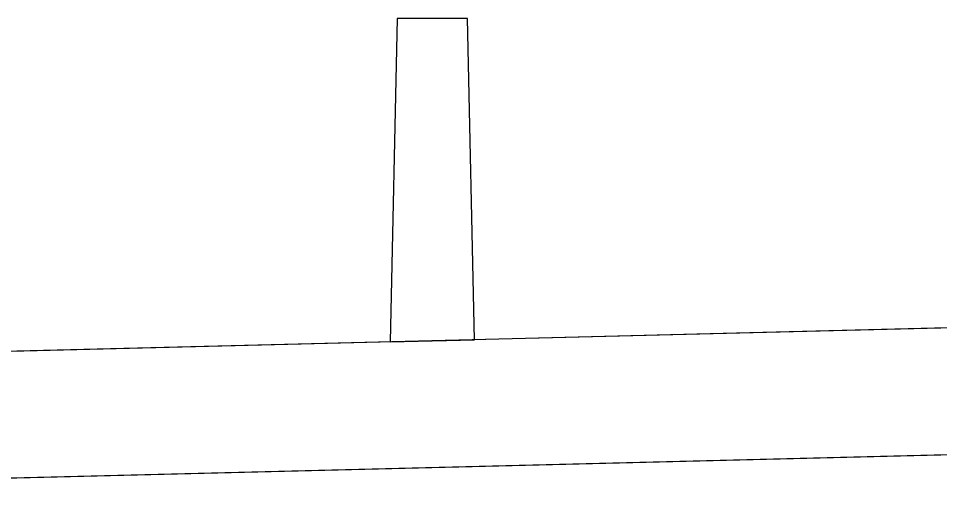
# Model space of a CAD drawing. Extents: x -26 to 4903, y -1010 to 9587.
# Drawn here: x 1120.6 to 1131.51, y 1029.3 to 1035.01 of the extents above; entities that cross this region are included whole.
import ezdxf

# ---------------------------------------------------------------- set-up
doc = ezdxf.new("R2010")
doc.units = 0
doc.layers.add('Default', color=7, linetype='Continuous')
doc.layers.add('Prop CMT Concrete Structures', color=7, linetype='Continuous')

msp = doc.modelspace()

# ---------------------------------------------------------------- linework, layer by layer
at = {"layer": 'Default'}
for points in [[(1126, 1031.206), (1125.917, 1035.014), (1125.083, 1035.014), (1125, 1031.181)], [(1150, 1031.808), (1132, 1031.358), (1109.792, 1030.802)], [(1125, 1031.181), (1126, 1031.206)], [(1109.792, 1029.302), (1132, 1029.858), (1150, 1030.308)]]:
    msp.add_lwpolyline(points, dxfattribs=at)
at = {"layer": 'Prop CMT Concrete Structures'}
for p, q in [((1125.083, 1035.014), (1125, 1031.181)), ((1125.917, 1035.014), (1125.083, 1035.014)), ((1126, 1031.206), (1125.917, 1035.014)), ((1132, 1031.358), (1109.792, 1030.802)), ((1125, 1031.181), (1126, 1031.206)), ((1109.792, 1029.302), (1132, 1029.858))]:
    msp.add_line(p, q, dxfattribs=at)

doc.saveas('drawing.dxf')
